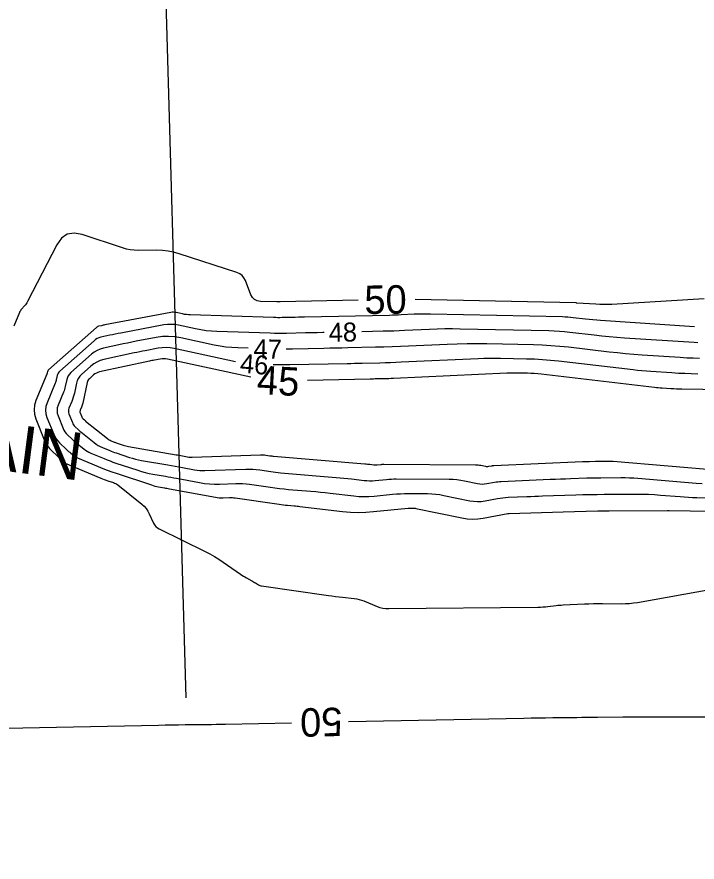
# Model space of a CAD drawing. Extents: x 2384780 to 2405861, y 547869 to 573706.
# Drawn here: x 2395754 to 2395825.7, y 552565.6 to 552654.7 of the extents above; entities that cross this region are included whole.
import ezdxf

# ---------------------------------------------------------------- set-up
doc = ezdxf.new("R2010")
doc.units = 0
for name, color, linetype in [('Breaklines', 7, 'Continuous'), ('Old_Level_60', 7, 'Continuous'), ('Old_Level_61', 7, 'Continuous'), ('Old_Level_63', 7, 'Continuous'), ('Prop Buffer Zone 2', 7, 'Continuous')]:
    doc.layers.add(name, color=color, linetype=linetype)

msp = doc.modelspace()

# ---------------------------------------------------------------- linework, layer by layer
at = {"layer": 'Old_Level_60'}
for points in [[(2395825.3875, 552622.01775), (2395815.5015, 552622.67725), (2395815.10075, 552622.7065), (2395814.70025, 552622.74075), (2395814.30025, 552622.78), (2395813.90075, 552622.824), (2395812.59625, 552622.97625), (2395812.3165, 552623.00575), (2395812.03625, 552623.02825), (2395811.7555, 552623.04425), (2395811.47425, 552623.05375), (2395797.5895, 552623.35275), (2395797.161, 552623.3585), (2395796.7325, 552623.35675), (2395796.304, 552623.3475), (2395795.87575, 552623.33125), (2395794.47675, 552623.266), (2395794.177, 552623.253), (2395793.877, 552623.24175), (2395793.57725, 552623.2325), (2395793.27725, 552623.225), (2395784.303, 552623.0305), (2395783.979, 552623.0235), (2395783.65525, 552623.01675), (2395783.33125, 552623.01025), (2395783.00725, 552623.00375), (2395781.94925, 552622.98275), (2395781.7225, 552622.97975), (2395781.49575, 552622.97975), (2395781.269, 552622.9825), (2395781.0425, 552622.98825), (2395772.27275, 552623.26875), (2395772.06575, 552623.28025), (2395771.85975, 552623.301), (2395771.655, 552623.331), (2395771.45125, 552623.3705), (2395770.788, 552623.5145), (2395770.64575, 552623.53825), (2395770.50325, 552623.5475), (2395770.36075, 552623.54225), (2395770.21775, 552623.52225), (2395763.2685, 552622.21), (2395763.1765, 552622.19225), (2395763.08475, 552622.174), (2395762.993, 552622.155), (2395762.9015, 552622.1355), (2395762.60275, 552622.07075), (2395762.5405, 552622.05325), (2395762.482, 552622.02825), (2395762.4275, 552621.99575), (2395762.37675, 552621.95575), (2395757.327, 552617.465), (2395757.29425, 552617.431), (2395757.268, 552617.3935), (2395757.24825, 552617.352), (2395757.235, 552617.307), (2395757.20175, 552617.1535), (2395757.194, 552617.12075), (2395757.18475, 552617.0885), (2395757.174, 552617.05675), (2395757.162, 552617.02525), (2395756.01125, 552614.2315), (2395755.8635, 552613.755), (2395755.8125, 552613.27825), (2395755.85825, 552612.801), (2395756.00075, 552612.323)], [(2395786.35925, 552621.406), (2395786.2445, 552621.40375), (2395785.633, 552621.39075), (2395785.0215, 552621.37825), (2395784.41, 552621.366), (2395782.41225, 552621.32675), (2395781.98425, 552621.321), (2395781.55625, 552621.32075), (2395781.12825, 552621.32625), (2395780.70025, 552621.337), (2395775.06725, 552621.51725), (2395774.503, 552621.54825), (2395773.942, 552621.6045), (2395773.38425, 552621.6865), (2395772.8295, 552621.794), (2395771.0225, 552622.18675), (2395770.635, 552622.25125), (2395770.24675, 552622.27625), (2395769.85825, 552622.26175), (2395769.46925, 552622.208), (2395764.94925, 552621.35425), (2395764.65925, 552621.2985), (2395764.36975, 552621.24075), (2395764.0805, 552621.18125), (2395763.7915, 552621.1195), (2395762.84875, 552620.915), (2395762.6525, 552620.8595), (2395762.46825, 552620.7805), (2395762.296, 552620.67825), (2395762.1355, 552620.5525), (2395758.51075, 552617.32875), (2395758.4175, 552617.23225), (2395758.3425, 552617.12475), (2395758.28575, 552617.00675), (2395758.24775, 552616.87775), (2395758.15325, 552616.43925), (2395758.13075, 552616.346), (2395758.1045, 552616.254), (2395758.074, 552616.16325), (2395758.0395, 552616.07375), (2395757.1795, 552613.98575), (2395757.06225, 552613.60775), (2395757.02175, 552613.2295), (2395757.05825, 552612.851), (2395757.17125, 552612.47175)], [(2395825.73975, 552620.32225), (2395825.34425, 552620.346), (2395818.005, 552620.83575), (2395817.21275, 552620.8935), (2395816.421, 552620.96125), (2395815.6305, 552621.0385), (2395814.84075, 552621.12575), (2395812.26225, 552621.42675), (2395811.70925, 552621.48475), (2395811.1555, 552621.5295), (2395810.60075, 552621.56125), (2395810.045, 552621.57975), (2395800.69375, 552621.78125), (2395799.887, 552621.79175), (2395799.08025, 552621.7885), (2395798.274, 552621.7715), (2395797.46775, 552621.74075), (2395794.83425, 552621.61775), (2395794.26975, 552621.59325), (2395793.70525, 552621.57225), (2395793.14075, 552621.55475), (2395792.576, 552621.54075), (2395790.35825, 552621.49275)], [(2395778.3795, 552619.74925), (2395777.26825, 552619.78475), (2395776.643, 552619.819), (2395776.021, 552619.8815), (2395775.40275, 552619.97225), (2395774.78775, 552620.0915), (2395771.28675, 552620.85225), (2395770.639, 552620.96), (2395769.9905, 552621.00175), (2395769.341, 552620.97775), (2395768.6905, 552620.88775), (2395766.5645, 552620.48625), (2395766.10925, 552620.39875), (2395765.6545, 552620.308), (2395765.2005, 552620.2145), (2395764.747, 552620.11775), (2395763.11425, 552619.7635), (2395762.77475, 552619.6675), (2395762.45575, 552619.53075), (2395762.15725, 552619.3535), (2395761.8795, 552619.136), (2395759.6945, 552617.19275), (2395759.5405, 552617.03325), (2395759.41675, 552616.85625), (2395759.3235, 552616.66125), (2395759.2605, 552616.44875), (2395759.1045, 552615.72525), (2395759.06775, 552615.57125), (2395759.02425, 552615.4195), (2395758.974, 552615.26975), (2395758.917, 552615.122), (2395758.34775, 552613.74), (2395758.261, 552613.4605), (2395758.231, 552613.181), (2395758.258, 552612.901), (2395758.3415, 552612.6205)], [(2395777.02825, 552618.3275), (2395770.5715, 552619.73075), (2395770.15375, 552619.80025), (2395769.73525, 552619.82725), (2395769.31625, 552619.81175), (2395768.89675, 552619.75375), (2395767.5255, 552619.49475), (2395767.23175, 552619.43825), (2395766.9385, 552619.37975), (2395766.6455, 552619.31925), (2395766.353, 552619.257), (2395763.1605, 552618.5645), (2395762.784, 552618.458), (2395762.43025, 552618.30625), (2395762.09925, 552618.10975), (2395761.791, 552617.8685), (2395760.82175, 552617.0065), (2395760.63275, 552616.81075), (2395760.481, 552616.5935), (2395760.3665, 552616.3545), (2395760.28925, 552616.0935), (2395760.06075, 552615.0335), (2395760.00675, 552614.80775), (2395759.943, 552614.58525), (2395759.86925, 552614.36575), (2395759.78575, 552614.1495), (2395759.4925, 552613.43775), (2395759.44525, 552613.285), (2395759.429, 552613.13225), (2395759.4435, 552612.97925), (2395759.48925, 552612.82625)], [(2395825.93275, 552618.67075), (2395825.2545, 552618.6945), (2395824.57675, 552618.727), (2395823.89925, 552618.768), (2395819.86725, 552619.037), (2395819.00375, 552619.1), (2395818.14125, 552619.17375), (2395817.27975, 552619.258), (2395816.41925, 552619.353), (2395812.12, 552619.855), (2395811.198, 552619.95175), (2395810.2745, 552620.02625), (2395809.3495, 552620.07925), (2395808.42275, 552620.11), (2395803.52625, 552620.2155), (2395802.477, 552620.22925), (2395801.428, 552620.225), (2395800.37925, 552620.203), (2395799.331, 552620.163), (2395795.273, 552619.9735), (2395794.4035, 552619.93575), (2395793.5335, 552619.90325), (2395792.6635, 552619.87625), (2395791.7935, 552619.85475), (2395788.8655, 552619.79125), (2395788.23825, 552619.77775), (2395787.61075, 552619.7645), (2395786.98325, 552619.75175), (2395786.356, 552619.73925), (2395783.03825, 552619.67375), (2395782.37825, 552619.665)], [(2395825.72975, 552617.0395), (2395825.0515, 552617.055), (2395824.3735, 552617.079), (2395823.696, 552617.11125), (2395823.01875, 552617.15225), (2395820.80725, 552617.29975), (2395820.3335, 552617.33425), (2395819.8605, 552617.37475), (2395819.38775, 552617.421), (2395818.91575, 552617.47325), (2395811.07325, 552618.38875), (2395810.23475, 552618.47675), (2395809.395, 552618.5445), (2395808.5535, 552618.5925), (2395807.711, 552618.62075), (2395804.956, 552618.68), (2395804.36575, 552618.68775), (2395803.7755, 552618.6855), (2395803.1855, 552618.673), (2395802.59575, 552618.6505), (2395794.4935, 552618.27225), (2395793.928, 552618.24775), (2395793.362, 552618.2265), (2395792.79625, 552618.209), (2395792.23025, 552618.195), (2395790.381, 552618.155), (2395789.98475, 552618.1465), (2395789.5885, 552618.13825), (2395789.19225, 552618.13), (2395788.796, 552618.122), (2395782.7525, 552618.00275), (2395782.21475, 552617.99575), (2395781.677, 552617.9955), (2395781.13925, 552618.00225), (2395781.00625, 552618.00575)], [(2395757.17125, 552612.47175), (2395757.87775, 552610.70175), (2395757.995, 552610.44825), (2395758.137, 552610.21175), (2395758.30425, 552609.992), (2395758.4965, 552609.7895), (2395759.23875, 552609.086), (2395759.34625, 552608.986), (2395759.456, 552608.88825), (2395759.5675, 552608.793), (2395759.681, 552608.7), (2395760.05525, 552608.3995), (2395760.13725, 552608.33825), (2395760.223, 552608.283), (2395760.31225, 552608.23425), (2395760.40525, 552608.1915), (2395762.579, 552607.28175), (2395763.0465, 552607.09125), (2395763.5175, 552606.91), (2395763.99175, 552606.7375), (2395764.46925, 552606.57375), (2395768.17825, 552605.343), (2395768.3615, 552605.286), (2395768.54625, 552605.23575), (2395768.733, 552605.1925), (2395768.92125, 552605.156), (2395769.5395, 552605.04825), (2395769.67175, 552605.025), (2395769.80425, 552605.00125), (2395769.9365, 552604.97725), (2395770.06875, 552604.953), (2395774.91275, 552604.05225), (2395775.11775, 552604.01975), (2395775.324, 552603.99875), (2395775.53075, 552603.98875), (2395775.7385, 552603.9905), (2395776.4185, 552604.014), (2395776.564, 552604.01575), (2395776.70925, 552604.011), (2395776.854, 552603.99975), (2395776.9985, 552603.98225), (2395781.644, 552603.30975), (2395781.859, 552603.2805), (2395782.0745, 552603.25425), (2395782.29025, 552603.23125), (2395782.5065, 552603.21125), (2395783.21325, 552603.152), (2395783.36475, 552603.13875), (2395783.516, 552603.12425), (2395783.667, 552603.10825), (2395783.818, 552603.09125), (2395788.32025, 552602.564), (2395789.1335, 552602.49075), (2395789.9475, 552602.461), (2395790.7615, 552602.475), (2395791.57625, 552602.533), (2395795.22025, 552602.889), (2395795.2995, 552602.89575), (2395795.379, 552602.9005), (2395795.4585, 552602.903), (2395795.538, 552602.90375), (2395795.7985, 552602.9025), (2395795.854, 552602.90075), (2395795.9095, 552602.89625), (2395795.9645, 552602.88925), (2395796.01925, 552602.87925), (2395800.898, 552601.8715), (2395801.45625, 552601.7835), (2395802.015, 552601.7505), (2395802.5745, 552601.772), (2395803.1345, 552601.8485), (2395805.72, 552602.3275), (2395805.7345, 552602.32975), (2395805.74875, 552602.33175), (2395805.7635, 552602.33325), (2395805.778, 552602.334), (2395805.82575, 552602.33625), (2395805.836, 552602.3365), (2395805.84625, 552602.337), (2395805.8565, 552602.3375), (2395805.86675, 552602.33775), (2395811.54625, 552602.52225), (2395812.76325, 552602.55775), (2395813.9805, 552602.585), (2395815.198, 552602.604), (2395816.4155, 552602.615), (2395822.5535, 552602.649), (2395822.572, 552602.64875), (2395822.59025, 552602.64825), (2395822.6085, 552602.6475), (2395822.62675, 552602.64625), (2395822.68675, 552602.64125), (2395822.6995, 552602.64025), (2395822.71225, 552602.6395), (2395822.725, 552602.639), (2395822.738, 552602.63875), (2395829.3345, 552602.53375)], [(2395758.3415, 552612.6205), (2395758.864, 552611.31175), (2395758.95075, 552611.12425), (2395759.05575, 552610.9495), (2395759.1795, 552610.787), (2395759.3215, 552610.63725), (2395759.816, 552610.1685), (2395759.923, 552610.06925), (2395760.032, 552609.972), (2395760.14275, 552609.87725), (2395760.25575, 552609.78475), (2395761.04425, 552609.15175), (2395761.217, 552609.02275), (2395761.3975, 552608.9065), (2395761.58575, 552608.80325), (2395761.78175, 552608.71325), (2395763.201, 552608.11925), (2395763.50625, 552607.995), (2395763.81375, 552607.8765), (2395764.12325, 552607.764), (2395764.435, 552607.65725), (2395766.729, 552606.89575), (2395767.1245, 552606.77275), (2395767.5235, 552606.6645), (2395767.9265, 552606.571), (2395768.333, 552606.49225), (2395769.6675, 552606.25975), (2395769.95325, 552606.2095), (2395770.239, 552606.1585), (2395770.5245, 552606.1065), (2395770.81, 552606.054), (2395773.25875, 552605.5985), (2395773.77575, 552605.517), (2395774.29475, 552605.46375), (2395774.816, 552605.439), (2395775.33925, 552605.443), (2395777.0525, 552605.502), (2395777.419, 552605.50675), (2395777.78475, 552605.49475), (2395778.14975, 552605.46675), (2395778.5135, 552605.42225), (2395780.72175, 552605.10275), (2395781.1955, 552605.03775), (2395781.67, 552604.98), (2395782.145, 552604.92925), (2395782.62125, 552604.88575), (2395784.97825, 552604.688), (2395785.483, 552604.6435), (2395785.9875, 552604.595), (2395786.4915, 552604.54225), (2395786.99525, 552604.48525), (2395789.489, 552604.19325), (2395790.0235, 552604.145), (2395790.55825, 552604.1255), (2395791.09325, 552604.13475), (2395791.62875, 552604.17275), (2395793.581, 552604.3635), (2395793.99975, 552604.399), (2395794.41875, 552604.42375), (2395794.83825, 552604.43775), (2395795.2585, 552604.441), (2395797.27525, 552604.43075), (2395797.70625, 552604.418), (2395798.135, 552604.38375), (2395798.5615, 552604.32825), (2395798.986, 552604.2515), (2395801.72275, 552603.686), (2395802.12375, 552603.623), (2395802.52525, 552603.59925), (2395802.927, 552603.61475), (2395803.32925, 552603.6695), (2395804.644, 552603.91325), (2395804.92625, 552603.9605), (2395805.20975, 552603.99775), (2395805.49425, 552604.02525), (2395805.77975, 552604.04275), (2395807.72275, 552604.12775), (2395808.139, 552604.1455), (2395808.5555, 552604.162), (2395808.972, 552604.17725), (2395809.3885, 552604.1915), (2395812.8895, 552604.30525), (2395813.63975, 552604.327), (2395814.39, 552604.34375), (2395815.1405, 552604.3555), (2395815.891, 552604.36225), (2395819.305, 552604.38125), (2395819.93525, 552604.37775), (2395820.56475, 552604.3605), (2395821.19375, 552604.32925), (2395821.82225, 552604.28425), (2395823.8745, 552604.11475), (2395824.3145, 552604.08225), (2395824.75475, 552604.05675), (2395825.1955, 552604.03875), (2395825.6365, 552604.028), (2395829.7525, 552603.9625)], [(2395759.48925, 552612.82625), (2395759.85025, 552611.92175), (2395759.9065, 552611.8005), (2395759.9745, 552611.68725), (2395760.0545, 552611.582), (2395760.1465, 552611.485), (2395760.46675, 552611.1815), (2395760.536, 552611.117), (2395760.6065, 552611.05425), (2395760.6785, 552610.993), (2395760.7515, 552610.933), (2395762.15325, 552609.80775), (2395762.3555, 552609.6565), (2395762.56675, 552609.52075), (2395762.787, 552609.4), (2395763.0165, 552609.2945), (2395763.7805, 552608.97475), (2395763.94475, 552608.90775), (2395764.11025, 552608.844), (2395764.277, 552608.7835), (2395764.44475, 552608.726), (2395765.876, 552608.251), (2395766.18425, 552608.155), (2395766.49525, 552608.0705), (2395766.80925, 552607.99775), (2395767.126, 552607.9365), (2395769.89725, 552607.4535), (2395770.2855, 552607.38525), (2395770.67375, 552607.31575), (2395771.06175, 552607.2455), (2395771.44975, 552607.17375), (2395772.71625, 552606.93825), (2395772.98825, 552606.89525), (2395773.26125, 552606.8675), (2395773.5355, 552606.8545), (2395773.81075, 552606.8565), (2395778.13625, 552607.006), (2395778.49925, 552607.0105), (2395778.8615, 552606.99875), (2395779.22275, 552606.97075), (2395779.583, 552606.92675), (2395780.75875, 552606.75675), (2395781.011, 552606.722), (2395781.2635, 552606.69125), (2395781.51675, 552606.66425), (2395781.77, 552606.64125), (2395787.6455, 552606.14825), (2395788.05275, 552606.11225), (2395788.46, 552606.073), (2395788.86675, 552606.0305), (2395789.273, 552605.9845), (2395790.60025, 552605.82925), (2395790.8845, 552605.8035), (2395791.16925, 552605.79325), (2395791.454, 552605.798), (2395791.73875, 552605.81825), (2395792.94125, 552605.93575), (2395793.19925, 552605.95775), (2395793.45725, 552605.973), (2395793.71575, 552605.9815), (2395793.9745, 552605.9835), (2395799.5525, 552605.955), (2395799.95975, 552605.943), (2395800.36475, 552605.9105), (2395800.76775, 552605.85825), (2395801.16875, 552605.78575), (2395802.5475, 552605.50075), (2395802.79125, 552605.4625), (2395803.0355, 552605.448), (2395803.27975, 552605.4575), (2395803.52425, 552605.49075), (2395804.3235, 552605.639), (2395804.495, 552605.6675), (2395804.6675, 552605.69025), (2395804.8405, 552605.707), (2395805.014, 552605.7175), (2395810.2045, 552605.945), (2395810.7345, 552605.9675), (2395811.26475, 552605.9885), (2395811.79475, 552606.008), (2395812.325, 552606.026), (2395814.05725, 552606.08225), (2395814.42825, 552606.09325), (2395814.7995, 552606.1015), (2395815.171, 552606.10725), (2395815.54225, 552606.1105), (2395817.6415, 552606.12225), (2395818.09125, 552606.11975), (2395818.5405, 552606.1075), (2395818.9895, 552606.08525), (2395819.438, 552606.053), (2395825.57725, 552605.54575), (2395826.18675, 552605.5005)], [(2395756.00075, 552612.323), (2395756.8915, 552610.0915), (2395757.03925, 552609.772), (2395757.2185, 552609.474), (2395757.42925, 552609.197), (2395757.6715, 552608.94175), (2395758.8275, 552607.846), (2395758.852, 552607.82325), (2395758.87675, 552607.801), (2395758.902, 552607.7795), (2395758.92775, 552607.75825), (2395759.01275, 552607.69025), (2395759.03125, 552607.67625), (2395759.05075, 552607.66375), (2395759.071, 552607.65275), (2395759.092, 552607.643), (2395762.856, 552606.068), (2395763.03475, 552605.99525), (2395763.21475, 552605.926), (2395763.39575, 552605.86), (2395763.57825, 552605.7975), (2395764.1765, 552605.599), (2395764.30175, 552605.55125), (2395764.42125, 552605.493), (2395764.53525, 552605.424), (2395764.64325, 552605.34475), (2395767.16525, 552603.318), (2395767.4065, 552603.10075), (2395767.618, 552602.86025), (2395767.79975, 552602.59675), (2395767.95175, 552602.31), (2395768.4005, 552601.3355), (2395768.51025, 552601.14), (2395768.64775, 552600.9715), (2395768.8125, 552600.82975), (2395769.005, 552600.71475), (2395773.852, 552598.3275), (2395774.342, 552598.07475), (2395774.8215, 552597.80425), (2395775.2905, 552597.516), (2395775.74925, 552597.21025), (2395777.56075, 552595.9525), (2395777.71425, 552595.84875), (2395777.87, 552595.74875), (2395778.028, 552595.6525), (2395778.1885, 552595.56), (2395778.739, 552595.25125), (2395778.8405, 552595.19375), (2395778.9415, 552595.1355), (2395779.042, 552595.07625), (2395779.142, 552595.016), (2395779.46775, 552594.81825), (2395779.53875, 552594.7795), (2395779.61275, 552594.74875), (2395779.6895, 552594.72575), (2395779.769, 552594.71025), (2395786.8235, 552593.7005), (2395787.19725, 552593.6485), (2395787.57125, 552593.59975), (2395787.9455, 552593.554), (2395788.3205, 552593.5115), (2395789.5455, 552593.3775), (2395789.80575, 552593.33975), (2395790.0615, 552593.2845), (2395790.31275, 552593.21125), (2395790.5595, 552593.1205), (2395791.949, 552592.5535), (2395792.24975, 552592.4475), (2395792.5565, 552592.37275), (2395792.86925, 552592.32925), (2395793.18775, 552592.31675), (2395808.90275, 552592.467), (2395809.16625, 552592.473), (2395809.42925, 552592.4865), (2395809.6915, 552592.5075), (2395809.9535, 552592.53575), (2395810.8085, 552592.64), (2395810.99175, 552592.6605), (2395811.1755, 552592.67775), (2395811.3595, 552592.6915), (2395811.54375, 552592.70175), (2395813.788, 552592.8065), (2395814.269, 552592.8255), (2395814.75, 552592.83825), (2395815.23125, 552592.84425), (2395815.7125, 552592.844), (2395817.698, 552592.8285), (2395818.12275, 552592.835), (2395818.54575, 552592.86075), (2395818.96725, 552592.906), (2395819.387, 552592.9705), (2395827.4015, 552594.389)]]:
    msp.add_lwpolyline(points, dxfattribs=at)
at = {"layer": 'Old_Level_61'}
for points in [[(2395789.972, 552624.8225), (2395781.75, 552624.64425), (2395781.71375, 552624.6435), (2395781.6775, 552624.64275), (2395781.64125, 552624.642), (2395781.60475, 552624.64125), (2395781.48625, 552624.639), (2395781.46075, 552624.6385), (2395781.43525, 552624.6385), (2395781.41, 552624.639), (2395781.3845, 552624.6395), (2395779.6715, 552624.69425), (2395779.33325, 552624.74725), (2395779.053, 552624.88275), (2395778.83075, 552625.1005), (2395778.6665, 552625.40075), (2395778.077, 552626.8865), (2395777.92575, 552627.1785), (2395777.72475, 552627.4175), (2395777.474, 552627.60325), (2395777.17325, 552627.736), (2395771.093, 552629.72125), (2395770.51675, 552629.88425), (2395769.933, 552629.99925), (2395769.34175, 552630.066), (2395768.743, 552630.08475), (2395766.77525, 552630.0675), (2395766.35625, 552630.081), (2395765.9425, 552630.12875), (2395765.5345, 552630.21075), (2395765.13175, 552630.32725), (2395760.88925, 552631.743), (2395760.039, 552631.902), (2395759.30625, 552631.772), (2395758.6915, 552631.35325), (2395758.194, 552630.64525), (2395755.123, 552624.67575), (2395755.05425, 552624.552), (2395754.97825, 552624.4335), (2395754.895, 552624.32), (2395754.804, 552624.2115), (2395754.49525, 552623.8655), (2395754.4325, 552623.78925), (2395754.377, 552623.7085), (2395754.32825, 552623.6235), (2395754.2865, 552623.534), (2395753.67475, 552622.06725)], [(2395826.42125, 552624.9545), (2395816.69825, 552624.38), (2395816.269, 552624.36125), (2395815.84, 552624.35625), (2395815.41075, 552624.3645), (2395814.98175, 552624.3865), (2395812.998, 552624.51875), (2395812.98875, 552624.5195), (2395812.97925, 552624.52025), (2395812.97, 552624.52125), (2395812.9605, 552624.52225), (2395812.93, 552624.52575), (2395812.9235, 552624.5265), (2395812.91675, 552624.527), (2395812.91025, 552624.5275), (2395812.90375, 552624.52775), (2395795.97025, 552624.89225)], [(2395778.64175, 552616.7), (2395769.85625, 552618.60925), (2395769.66825, 552618.6405), (2395769.48025, 552618.65275), (2395769.29175, 552618.64575), (2395769.10325, 552618.6195), (2395768.4865, 552618.50325), (2395768.35425, 552618.47775), (2395768.2225, 552618.4515), (2395768.09075, 552618.42425), (2395767.95925, 552618.39625), (2395762.7065, 552617.257), (2395762.53575, 552617.2085), (2395762.37525, 552617.13975), (2395762.225, 552617.05075), (2395762.08525, 552616.941), (2395761.64525, 552616.55), (2395761.5595, 552616.46125), (2395761.49075, 552616.3625), (2395761.43875, 552616.254), (2395761.40375, 552616.13575), (2395760.93275, 552613.952), (2395760.908, 552613.84825), (2395760.87875, 552613.74575), (2395760.84475, 552613.64475), (2395760.80625, 552613.54525), (2395760.67325, 552613.22225), (2395760.65175, 552613.153), (2395760.64425, 552613.0835), (2395760.651, 552613.01425), (2395760.67175, 552612.94475)], [(2395832.87925, 552615.2915), (2395824.06675, 552615.43675), (2395823.77925, 552615.44325), (2395823.492, 552615.4535), (2395823.205, 552615.46725), (2395822.918, 552615.4845), (2395821.981, 552615.547), (2395821.78025, 552615.56175), (2395821.57975, 552615.57875), (2395821.3795, 552615.5985), (2395821.1795, 552615.6205), (2395809.2315, 552617.01525), (2395808.8745, 552617.05275), (2395808.51675, 552617.08175), (2395808.15825, 552617.10225), (2395807.7995, 552617.11425), (2395806.626, 552617.1395), (2395806.3745, 552617.14275), (2395806.123, 552617.14175), (2395805.87175, 552617.1365), (2395805.6205, 552617.12675), (2395793.6775, 552616.5695), (2395793.43425, 552616.55875), (2395793.1905, 552616.54975), (2395792.947, 552616.54225), (2395792.7035, 552616.53625), (2395791.9075, 552616.519), (2395791.73675, 552616.51525), (2395791.56625, 552616.51175), (2395791.39575, 552616.50825), (2395791.22525, 552616.50475), (2395784.60675, 552616.37425)], [(2395760.67175, 552612.94475), (2395760.8365, 552612.53175), (2395760.862, 552612.4765), (2395760.893, 552612.425), (2395760.9295, 552612.377), (2395760.9715, 552612.33275), (2395761.1175, 552612.1945), (2395761.149, 552612.165), (2395761.18125, 552612.1365), (2395761.214, 552612.1085), (2395761.24725, 552612.08125), (2395763.53975, 552610.24075), (2395763.6295, 552610.17375), (2395763.723, 552610.1135), (2395763.82075, 552610.06), (2395763.9225, 552610.01325), (2395764.26125, 552609.87125), (2395764.33425, 552609.84175), (2395764.4075, 552609.8135), (2395764.4815, 552609.7865), (2395764.556, 552609.761), (2395765.1905, 552609.5505), (2395765.32725, 552609.50775), (2395765.46525, 552609.4705), (2395765.6045, 552609.438), (2395765.745, 552609.411), (2395770.773, 552608.53475), (2395770.941, 552608.505), (2395771.109, 552608.475), (2395771.27675, 552608.4445), (2395771.4445, 552608.41375), (2395771.9925, 552608.31175), (2395772.11025, 552608.29325), (2395772.22825, 552608.281), (2395772.347, 552608.2755), (2395772.466, 552608.27625), (2395779.662, 552608.525), (2395779.80075, 552608.52675), (2395779.93925, 552608.52225), (2395780.07725, 552608.5115), (2395780.215, 552608.49475), (2395780.6645, 552608.42975), (2395780.761, 552608.4165), (2395780.8575, 552608.40475), (2395780.95425, 552608.39425), (2395781.05125, 552608.3855), (2395790.67775, 552607.57775), (2395790.80525, 552607.5665), (2395790.9325, 552607.55425), (2395791.05975, 552607.541), (2395791.187, 552607.5265), (2395791.602, 552607.478), (2395791.691, 552607.47), (2395791.78, 552607.46675), (2395791.86925, 552607.46825), (2395791.95825, 552607.4745), (2395792.3345, 552607.51125), (2395792.41525, 552607.518), (2395792.496, 552607.523), (2395792.57675, 552607.5255), (2395792.65775, 552607.52625), (2395802.3085, 552607.47675), (2395802.45325, 552607.4725), (2395802.597, 552607.461), (2395802.74025, 552607.4425), (2395802.8825, 552607.41675), (2395803.37225, 552607.3155), (2395803.45875, 552607.302), (2395803.5455, 552607.29675), (2395803.63225, 552607.30025), (2395803.71925, 552607.312), (2395804.003, 552607.3645), (2395804.064, 552607.37475), (2395804.12525, 552607.38275), (2395804.1865, 552607.38875), (2395804.24825, 552607.3925), (2395813.60325, 552607.8025), (2395813.7885, 552607.8105), (2395813.97375, 552607.81775), (2395814.159, 552607.8245), (2395814.3445, 552607.83075), (2395814.94975, 552607.8505), (2395815.0795, 552607.85425), (2395815.20925, 552607.85725), (2395815.339, 552607.85925), (2395815.46875, 552607.8605), (2395816.2025, 552607.8645), (2395816.3595, 552607.8635), (2395816.5165, 552607.85925), (2395816.6735, 552607.8515), (2395816.83025, 552607.84025), (2395828.4225, 552606.8825)], [(2395742.06525, 552579.5085), (2395768.91775, 552580.0415), (2395769.61825, 552580.05475), (2395770.31875, 552580.06625), (2395771.01925, 552580.076), (2395771.71975, 552580.08425), (2395774.00825, 552580.10875), (2395774.49875, 552580.1145), (2395774.989, 552580.1215), (2395775.4795, 552580.12975), (2395775.96975, 552580.139), (2395782.94075, 552580.27975)], [(2395788.9395, 552580.40075), (2395807.39975, 552580.773), (2395808.17025, 552580.78775), (2395808.941, 552580.80075), (2395809.7115, 552580.81175), (2395810.48225, 552580.821), (2395813, 552580.84875), (2395813.5395, 552580.8545), (2395814.079, 552580.8605), (2395814.6185, 552580.8665), (2395815.158, 552580.87225), (2395817.841, 552580.90175), (2395818.41575, 552580.90725), (2395818.99075, 552580.911), (2395819.56575, 552580.91325), (2395820.14075, 552580.91375), (2395842.6695, 552580.90375)]]:
    msp.add_lwpolyline(points, dxfattribs=at)
at = {"layer": 'Old_Level_63'}
msp.add_circle((2395683.23554, 552555.58852), 187.93516, dxfattribs=at)
at = {"layer": 'Prop Buffer Zone 2'}
msp.add_lwpolyline([(2395772.19175, 552827.63325), (2395768.88175, 552684.49075), (2395771.80681, 552582.91797)], dxfattribs=at)

# ---------------------------------------------------------------- texts
at = {"layer": 'Breaklines'}
msp.add_text('RETAIN', height=5, rotation=352.59105, dxfattribs=at).set_placement((2395736.2765, 552608.96625))
at = {"layer": 'Old_Level_60'}
for s, rotation, p in [('48', 1.2400056, (2395786.877, 552620.417)), ('47', 358.793225, (2395778.92475, 552618.71675)), ('46', 355.3740889, (2395777.451, 552617.1895))]:
    msp.add_text(s, height=2, rotation=rotation, dxfattribs=at).set_placement(p)
at = {"layer": 'Old_Level_61'}
for s, rotation, p in [('50', 0.6674556, (2395790.62675, 552623.36)), ('45', 356.8742361, (2395779.226, 552614.953)), ('50', 181.1557889, (2395788.2715, 552581.8875))]:
    msp.add_text(s, height=3, rotation=rotation, dxfattribs=at).set_placement(p)

doc.saveas('drawing.dxf')
